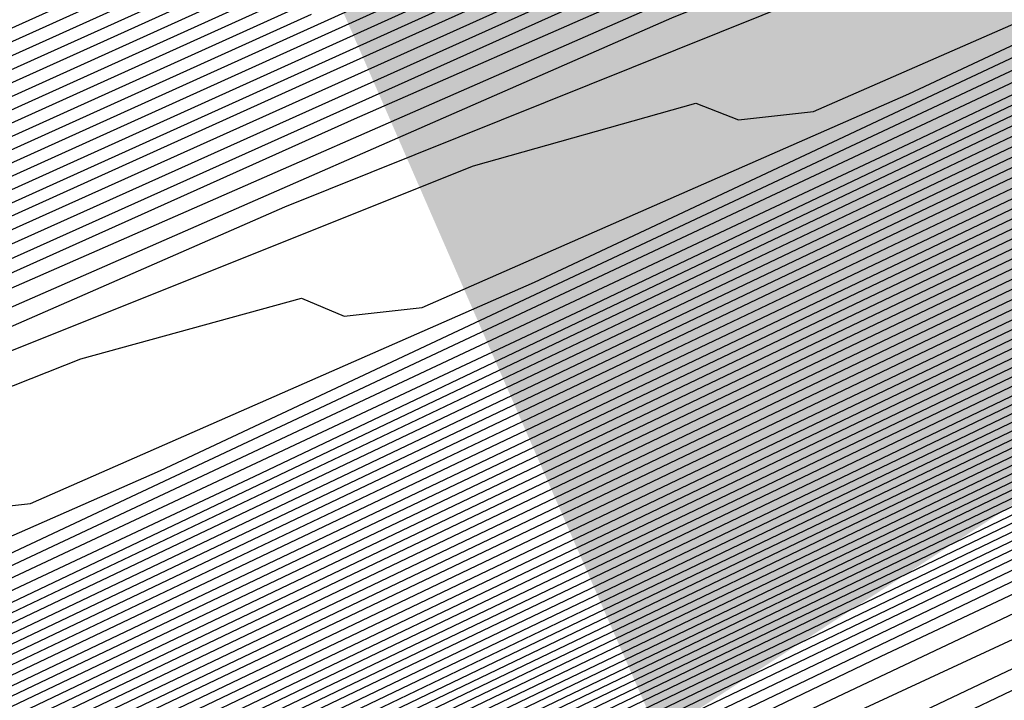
# Model space of a CAD drawing. Extents: x 3249832 to 3255657, y 13789405 to 13793316.
# Tile 258 of 656: x 3254692.67 to 3254694.57, y 13790577.78 to 13790579.09. Entities that reach past the tile are written whole.
import ezdxf

# ---------------------------------------------------------------- set-up
doc = ezdxf.new("R2010")
doc.units = 0
doc.header["$LTSCALE"] = 100
doc.header["$MEASUREMENT"] = 0
for name, color, linetype in [('GRATIO_CON', 10, 'CONTINUOUS'), ('GRATIO_ICON', 7, 'CONTINUOUS'), ('TARGETS_EAST', 7, 'CONTINUOUS')]:
    doc.layers.add(name, color=color, linetype=linetype)

# ---------------------------------------------------------------- blocks, each defined once
blk = doc.blocks.new('Gratio_032316_contours')
at = {"layer": 'GRATIO_CON', "color": 1, "linetype": 'Continuous', "flags": 128}
for points in [[(3254651.3, 13790557.2133), (3254654.8403, 13790558.872), (3254660.0158, 13790561.3394), (3254666.6901, 13790564.5414), (3254674.4997, 13790568.2945), (3254682.1743, 13790571.9781), (3254688.2171, 13790574.8626), (3254691.6904, 13790576.4929), (3254693.8947, 13790577.5121), (3254696.69, 13790578.8381), (3254701.3532, 13790581.1008), (3254706.8296, 13790583.7776), (3254711.4814, 13790586.0581), (3254714.0805, 13790587.3339), (3254715.0382, 13790587.8051), (3254715.1756, 13790587.8741), (3254715.5248, 13790588.0517), (3254717.9631, 13790589.2831), (3254724.5788, 13790592.6221), (3254736.4608, 13790598.6182), (3254750.699, 13790605.8039), (3254763.3837, 13790612.2073), (3254771.5159, 13790616.3175)], [(3254652.1439, 13790557.6356), (3254655.7986, 13790559.3495), (3254661.1417, 13790561.8975), (3254668.0321, 13790565.2032), (3254676.0946, 13790569.078), (3254684.0173, 13790572.8819), (3254690.2542, 13790575.8622), (3254693.8193, 13790577.5407), (3254695.9661, 13790578.5364), (3254698.5083, 13790579.7426), (3254702.7112, 13790581.7819), (3254707.647, 13790584.1944), (3254711.8396, 13790586.2498), (3254714.1821, 13790587.3996), (3254715.0454, 13790587.8244), (3254715.1692, 13790587.8867), (3254715.5119, 13790588.061), (3254717.9042, 13790589.2693), (3254724.3952, 13790592.5454), (3254736.0554, 13790598.4297), (3254750.0411, 13790605.488), (3254762.53, 13790611.7927), (3254770.5866, 13790615.8649), (3254774.8217, 13790618.021)], [(3254692.2914, 13790576.8618), (3254695.9482, 13790578.5886), (3254698.0375, 13790579.5607), (3254700.3267, 13790580.647), (3254704.0693, 13790582.4629), (3254708.4644, 13790584.6112), (3254712.1978, 13790586.4415), (3254714.2838, 13790587.4654), (3254715.0525, 13790587.8436), (3254715.1628, 13790587.899), (3254715.1638, 13790587.9005), (3254715.1651, 13790587.902), (3254715.1662, 13790587.9033), (3254715.5018, 13790588.0733), (3254717.8471, 13790589.2573), (3254724.2124, 13790592.4695), (3254735.6502, 13790598.2414), (3254749.3832, 13790605.1722), (3254761.6763, 13790611.3781), (3254769.6572, 13790615.4123), (3254773.9041, 13790617.5743)], [(3254687.7034, 13790574.6894), (3254694.3286, 13790577.8614), (3254698.0771, 13790579.6365), (3254700.109, 13790580.5851), (3254702.1451, 13790581.5514), (3254705.4273, 13790583.144), (3254709.2818, 13790585.0281), (3254712.556, 13790586.6332), (3254714.3854, 13790587.5311), (3254715.0596, 13790587.8629), (3254715.1564, 13790587.9115), (3254715.1574, 13790587.913), (3254715.1587, 13790587.9145), (3254715.1597, 13790587.9158), (3254715.4888, 13790588.0826), (3254717.7882, 13790589.2435), (3254724.0287, 13790592.3929), (3254735.2448, 13790598.0529), (3254748.7253, 13790604.8563), (3254760.8226, 13790610.9635), (3254768.7279, 13790614.9597), (3254772.9866, 13790617.1276)], [(3254691.3894, 13790576.4969), (3254698.4029, 13790579.8606), (3254702.3349, 13790581.7322), (3254704.2518, 13790582.6337), (3254705.7818, 13790583.3603), (3254708.1433, 13790584.5061), (3254710.9167, 13790585.8617), (3254713.2724, 13790587.0166), (3254714.5887, 13790587.6627), (3254715.0738, 13790587.9014), (3254715.1436, 13790587.9366), (3254715.1446, 13790587.938), (3254715.1458, 13790587.9395), (3254715.1469, 13790587.941), (3254715.4628, 13790588.1013), (3254717.6703, 13790589.2159), (3254723.6614, 13790592.2395), (3254734.4339, 13790597.6758), (3254747.4094, 13790604.2245), (3254759.1152, 13790610.1344), (3254766.8692, 13790614.0544), (3254771.1515, 13790616.2343)], [(3254684.0695, 13790572.9958), (3254693.2324, 13790577.4007), (3254700.4401, 13790580.8601), (3254704.4638, 13790582.78), (3254706.3233, 13790583.658), (3254707.6001, 13790584.2647), (3254709.5014, 13790585.1872), (3254711.7343, 13790586.2788), (3254713.6314, 13790587.2092), (3254714.6921, 13790587.7304), (3254715.0837, 13790587.9238), (3254715.1405, 13790587.9531), (3254715.4499, 13790588.1105), (3254717.6114, 13790589.2021), (3254723.4777, 13790592.1629), (3254734.0285, 13790597.4873), (3254746.7515, 13790603.9086), (3254758.2615, 13790609.7198), (3254765.9399, 13790613.6018), (3254770.2339, 13790615.7876), (3254772.3576, 13790616.8983)], [(3254685.6645, 13790573.7793), (3254695.0754, 13790578.3044), (3254702.4773, 13790581.8597), (3254706.5928, 13790583.8279), (3254708.3947, 13790584.6823), (3254709.4185, 13790585.1691), (3254710.8594, 13790585.8683), (3254712.5517, 13790586.6956), (3254713.9896, 13790587.4009), (3254714.7937, 13790587.7962), (3254715.0908, 13790587.9432), (3254715.1341, 13790587.9658), (3254715.4369, 13790588.1198), (3254717.5524, 13790589.1883), (3254723.294, 13790592.0862), (3254733.6231, 13790597.2988), (3254746.0936, 13790603.5927), (3254757.4078, 13790609.3052), (3254765.0105, 13790613.1491), (3254769.3164, 13790615.3409), (3254771.4825, 13790616.4728)], [(3254687.2595, 13790574.5629), (3254696.9184, 13790579.2082), (3254704.5144, 13790582.8593), (3254708.7217, 13790584.8757), (3254710.4661, 13790585.7067), (3254711.2369, 13790586.0736), (3254712.2174, 13790586.5494), (3254713.3691, 13790587.1124), (3254714.3478, 13790587.5926), (3254714.8953, 13790587.862), (3254715.0978, 13790587.9625), (3254715.1276, 13790587.9785), (3254715.4239, 13790588.1292), (3254717.4935, 13790589.1745), (3254723.1104, 13790592.0095), (3254733.2176, 13790597.1102), (3254745.4357, 13790603.2768), (3254756.5541, 13790608.8906), (3254764.0812, 13790612.6965), (3254768.3988, 13790614.8943), (3254770.6075, 13790616.0472), (3254771.7108, 13790616.6657)], [(3254690.4495, 13790576.13), (3254700.6044, 13790581.0157), (3254708.5888, 13790584.8585), (3254712.9795, 13790586.9715), (3254714.609, 13790587.7553), (3254714.8736, 13790587.8824), (3254714.9335, 13790587.9115), (3254715.004, 13790587.9462), (3254715.0642, 13790587.9761), (3254715.0986, 13790587.9937), (3254715.112, 13790588.0013), (3254715.1148, 13790588.0038), (3254715.3979, 13790588.1479), (3254717.3756, 13790589.147), (3254722.743, 13790591.8562), (3254732.4068, 13790596.7332), (3254744.1198, 13790602.645), (3254754.8468, 13790608.0614), (3254762.2225, 13790611.7913), (3254766.5637, 13790614.0009), (3254768.8573, 13790615.1961), (3254770.0169, 13790615.8415), (3254770.6619, 13790616.237), (3254771.3382, 13790616.6417)], [(3254691.3246, 13790576.5671), (3254701.2561, 13790581.3455), (3254709.0349, 13790585.09), (3254713.3077, 13790587.1475), (3254714.8826, 13790587.9066), (3254715.1084, 13790588.0164), (3254715.3849, 13790588.1572), (3254717.3167, 13790589.1332), (3254722.5594, 13790591.7795), (3254732.0013, 13790596.5446), (3254743.4619, 13790602.3291), (3254753.9931, 13790607.6468), (3254761.2932, 13790611.3386), (3254765.6461, 13790613.5543), (3254767.9823, 13790614.7706), (3254769.17, 13790615.4294), (3254769.8305, 13790615.8319), (3254770.5233, 13790616.2441), (3254771.6468, 13790616.8582)], [(3254692.0922, 13790576.9523), (3254701.7295, 13790581.5891), (3254709.2424, 13790585.2057), (3254713.3647, 13790587.1907), (3254714.8842, 13790587.9231), (3254715.102, 13790588.0291), (3254715.3719, 13790588.1666), (3254717.2577, 13790589.1194), (3254722.3757, 13790591.7029), (3254731.5959, 13790596.3561), (3254742.804, 13790602.0133), (3254753.1394, 13790607.2322), (3254760.3638, 13790610.886), (3254764.7286, 13790613.1076), (3254767.1072, 13790614.345), (3254768.3231, 13790615.0173), (3254768.9992, 13790615.4268), (3254769.7083, 13790615.8466), (3254770.8588, 13790616.474), (3254772.2008, 13790617.2017)], [(3254683.086, 13790572.6396), (3254692.8597, 13790577.3375), (3254702.2029, 13790581.8327), (3254709.4499, 13790585.3213), (3254713.4218, 13790587.234), (3254714.8858, 13790587.9396), (3254715.0956, 13790588.0417), (3254715.359, 13790588.1759), (3254717.1988, 13790589.1056), (3254722.192, 13790591.6262), (3254731.1905, 13790596.1676), (3254742.1461, 13790601.6974), (3254752.2857, 13790606.8176), (3254759.4345, 13790610.4334), (3254763.811, 13790612.6609), (3254766.2321, 13790613.9195), (3254767.4761, 13790614.6052), (3254768.1678, 13790615.0216), (3254768.8934, 13790615.4491), (3254770.0708, 13790616.0899), (3254771.4446, 13790616.8335)], [(3254685.0376, 13790573.6106), (3254694.3948, 13790578.1075), (3254703.1496, 13790582.3192), (3254709.8648, 13790585.5517), (3254713.5359, 13790587.3196), (3254714.8889, 13790587.9721), (3254715.0828, 13790588.0668), (3254715.333, 13790588.1946), (3254717.0809, 13790589.0781), (3254721.8247, 13790591.4729), (3254730.3796, 13790595.7905), (3254740.8302, 13790601.0656), (3254750.5783, 13790605.9885), (3254757.5758, 13790609.5281), (3254761.9759, 13790611.7676), (3254764.482, 13790613.0684), (3254765.7823, 13790613.781), (3254766.5051, 13790614.2114), (3254767.2635, 13790614.6541), (3254768.4947, 13790615.3216), (3254769.9322, 13790616.0971), (3254771.1334, 13790616.7816)], [(3254686.0134, 13790574.0961), (3254695.1623, 13790578.4926), (3254703.623, 13790582.5627), (3254710.0723, 13790585.6672), (3254713.5929, 13790587.3627), (3254714.8905, 13790587.9885), (3254715.0765, 13790588.0794), (3254715.32, 13790588.2039), (3254717.022, 13790589.0643), (3254721.641, 13790591.3962), (3254729.9742, 13790595.602), (3254740.1723, 13790600.7497), (3254749.7246, 13790605.5739), (3254756.6465, 13790609.0755), (3254761.0584, 13790611.3209), (3254763.6069, 13790612.6429), (3254764.9354, 13790613.3689), (3254765.6738, 13790613.8062), (3254766.4486, 13790614.2565), (3254767.7067, 13790614.9375), (3254769.176, 13790615.729), (3254770.4045, 13790616.4267), (3254771.0551, 13790616.8757), (3254771.2495, 13790617.1191)], [(3254686.9892, 13790574.5817), (3254695.9299, 13790578.8778), (3254704.0964, 13790582.8062), (3254710.2798, 13790585.7827), (3254713.65, 13790587.4058), (3254714.8921, 13790588.0049), (3254715.0701, 13790588.092), (3254715.307, 13790588.2133), (3254716.963, 13790589.0505), (3254721.4573, 13790591.3195), (3254729.5688, 13790595.4135), (3254739.5144, 13790600.4338), (3254748.8709, 13790605.1593)], [(3254687.965, 13790575.0672), (3254696.6974, 13790579.2629), (3254704.5698, 13790583.0496), (3254710.4873, 13790585.8981), (3254713.707, 13790587.4489), (3254714.8937, 13790588.0213), (3254715.0637, 13790588.1046), (3254715.2941, 13790588.2226), (3254716.9041, 13790589.0367), (3254721.2737, 13790591.2429), (3254729.1633, 13790595.2249), (3254738.8565, 13790600.1179), (3254748.0172, 13790604.7447)], [(3254689.9166, 13790576.0383), (3254698.2325, 13790580.0332), (3254705.5166, 13790583.5369), (3254710.9023, 13790586.1303), (3254714.0382, 13790587.647), (3254716.632, 13790588.9334), (3254720.906, 13790591.0888), (3254728.3524, 13790594.8476), (3254737.5406, 13790599.4861), (3254746.3098, 13790603.9155)], [(3254690.8924, 13790576.5238), (3254699.0001, 13790580.4183), (3254705.9899, 13790583.7804), (3254711.1098, 13790586.2458), (3254714.0887, 13790587.6869), (3254716.581, 13790588.9235), (3254720.7224, 13790591.0121), (3254727.947, 13790594.6591), (3254736.8827, 13790599.1702), (3254745.4561, 13790603.5009)], [(3254691.8683, 13790577.0094), (3254699.7676, 13790580.8035), (3254706.4633, 13790584.0239), (3254711.3173, 13790586.3613), (3254714.1392, 13790587.7268), (3254716.5301, 13790588.9136), (3254720.5388, 13790590.9355), (3254727.5416, 13790594.4706), (3254736.2248, 13790598.8543), (3254744.6024, 13790603.0863), (3254751.0704, 13790606.3597)], [(3254684.5147, 13790573.5023), (3254692.8441, 13790577.4949), (3254700.5352, 13790581.1886), (3254706.9367, 13790584.2674), (3254711.5248, 13790586.4768), (3254714.1897, 13790587.7666), (3254716.4792, 13790588.9036), (3254720.3552, 13790590.8588), (3254727.1361, 13790594.2821), (3254735.5669, 13790598.5384), (3254743.7487, 13790602.6718), (3254750.1411, 13790605.9071)], [(3254686.5494, 13790574.5139), (3254694.7957, 13790578.466), (3254702.0703, 13790581.9589), (3254707.8835, 13790584.7544), (3254711.9397, 13790586.7079), (3254714.2907, 13790587.8464), (3254716.3774, 13790588.8837), (3254719.9879, 13790590.7055), (3254726.3253, 13790593.905), (3254734.251, 13790597.9066), (3254742.0413, 13790601.8426), (3254748.2824, 13790605.0018)], [(3254687.5668, 13790575.0197), (3254695.7715, 13790578.9516), (3254702.8378, 13790582.344), (3254708.3569, 13790584.9979), (3254712.1472, 13790586.8234), (3254714.3412, 13790587.8862), (3254716.3265, 13790588.8738), (3254719.8043, 13790590.6289), (3254725.9199, 13790593.7165), (3254733.5931, 13790597.5908), (3254741.1877, 13790601.428), (3254747.3531, 13790604.5492)], [(3254688.5842, 13790575.5255), (3254696.7473, 13790579.4371), (3254703.6054, 13790582.7292), (3254708.8303, 13790585.2414), (3254712.3547, 13790586.9389), (3254714.3917, 13790587.9261), (3254716.2755, 13790588.8639), (3254719.6207, 13790590.5522), (3254725.5145, 13790593.528), (3254732.9352, 13790597.2749), (3254740.334, 13790601.0134), (3254746.4237, 13790604.0966)], [(3254689.6015, 13790576.0313), (3254697.7231, 13790579.9226), (3254704.3729, 13790583.1143), (3254709.3036, 13790585.4849), (3254712.5622, 13790587.0544), (3254714.4422, 13790587.966), (3254716.2246, 13790588.8539), (3254719.4371, 13790590.4756), (3254725.1091, 13790593.3394), (3254732.2773, 13790596.959), (3254739.4803, 13790600.5988), (3254745.4944, 13790603.644)], [(3254691.6363, 13790577.0429), (3254699.6748, 13790580.8937), (3254705.908, 13790583.8846), (3254710.2504, 13790585.9718), (3254712.9771, 13790587.2855), (3254714.5432, 13790588.0457), (3254716.1228, 13790588.834), (3254719.0698, 13790590.3223), (3254724.2982, 13790592.9624), (3254730.9614, 13790596.3272), (3254737.7729, 13790599.7696), (3254743.6357, 13790602.7387), (3254748.2126, 13790605.0675)], [(3254692.6536, 13790577.5487), (3254700.6506, 13790581.3793), (3254706.6756, 13790584.2697), (3254710.7238, 13790586.2153), (3254713.1846, 13790587.401), (3254714.5937, 13790588.0856), (3254716.0719, 13790588.8241), (3254718.8862, 13790590.2456), (3254723.8928, 13790592.7739), (3254730.3035, 13790596.0113), (3254736.9192, 13790599.355), (3254742.7064, 13790602.2861), (3254747.295, 13790604.6208)], [(3254685.2107, 13790574.0117), (3254693.671, 13790578.0546), (3254701.6264, 13790581.8648), (3254707.4431, 13790584.6548), (3254711.1972, 13790586.4588), (3254713.3921, 13790587.5165), (3254714.6442, 13790588.1255), (3254716.0209, 13790588.8142), (3254718.7026, 13790590.169), (3254723.4874, 13790592.5853), (3254729.6456, 13790595.6954), (3254736.0655, 13790598.9404), (3254741.777, 13790601.8334), (3254746.3775, 13790604.1742)], [(3254686.1555, 13790574.4828), (3254694.6884, 13790578.5604), (3254702.6022, 13790582.3504), (3254708.2106, 13790585.04), (3254711.6706, 13790586.7023), (3254713.5996, 13790587.6321), (3254714.6947, 13790588.1653), (3254715.97, 13790588.8042), (3254718.519, 13790590.0923), (3254723.082, 13790592.3968), (3254728.9877, 13790595.3795), (3254735.2118, 13790598.5259), (3254740.8477, 13790601.3808), (3254745.4599, 13790603.7275)], [(3254688.0451, 13790575.4249), (3254696.7231, 13790579.572), (3254704.5538, 13790583.3214), (3254709.7457, 13790585.8102), (3254712.6173, 13790587.189), (3254714.0145, 13790587.8622), (3254714.6772, 13790588.1834), (3254714.921, 13790588.3035), (3254714.9555, 13790588.3228), (3254715.0737, 13790588.3847), (3254715.9023, 13790588.8045), (3254718.1514, 13790589.9405), (3254722.271, 13790592.0202), (3254727.6719, 13790594.7478), (3254733.5044, 13790597.6967), (3254738.989, 13790600.4756), (3254743.6248, 13790602.8341), (3254746.9805, 13790604.5574)], [(3254688.9898, 13790575.8959), (3254697.7405, 13790580.0778), (3254705.5297, 13790583.8072), (3254710.5133, 13790586.1957), (3254713.0907, 13790587.4331), (3254714.222, 13790587.9784), (3254714.7343, 13790588.2272), (3254714.9226, 13790588.3206), (3254714.9492, 13790588.336), (3254715.0608, 13790588.3945), (3254715.8434, 13790588.791), (3254717.9677, 13790589.864), (3254721.8656, 13790591.8317), (3254727.0139, 13790594.4319), (3254732.6507, 13790597.2821), (3254738.0597, 13790600.0229), (3254742.7072, 13790602.3875), (3254746.1055, 13790604.1319)], [(3254689.9346, 13790576.367), (3254698.7579, 13790580.5836), (3254706.5055, 13790584.2927), (3254711.2809, 13790586.5807), (3254713.5641, 13790587.6764), (3254714.4295, 13790588.0938), (3254714.7913, 13790588.2703), (3254714.9242, 13790588.3372), (3254714.9428, 13790588.3489), (3254715.0479, 13790588.4041), (3254715.7845, 13790588.7774), (3254717.7841, 13790589.7874), (3254721.4602, 13790591.6432), (3254726.356, 13790594.116), (3254731.797, 13790596.8675), (3254737.1303, 13790599.5703), (3254741.7897, 13790601.9408), (3254745.2304, 13790603.7063)], [(3254690.8794, 13790576.838), (3254699.7752, 13790581.0894), (3254707.4813, 13790584.7781), (3254712.0484, 13790586.9658), (3254714.0375, 13790587.9198), (3254714.637, 13790588.2092), (3254714.8484, 13790588.3135), (3254714.9258, 13790588.3538), (3254714.9365, 13790588.3618), (3254715.0349, 13790588.4138), (3254715.7256, 13790588.7638), (3254717.6004, 13790589.7108), (3254721.0548, 13790591.4547), (3254725.6981, 13790593.8001), (3254730.9433, 13790596.4529), (3254736.201, 13790599.1177), (3254740.8721, 13790601.4941), (3254744.3553, 13790603.2808), (3254746.3031, 13790604.3029)], [(3254692.4887, 13790577.6457), (3254701.3754, 13790581.893), (3254708.9279, 13790585.5089), (3254713.1479, 13790587.5316), (3254714.7022, 13790588.2788), (3254714.9237, 13790588.3879), (3254715.009, 13790588.4331), (3254715.6077, 13790588.7367), (3254717.2331, 13790589.5577), (3254720.2439, 13790591.0777), (3254724.3823, 13790593.1684), (3254729.2359, 13790595.6237), (3254734.3423, 13790598.2124), (3254739.037, 13790600.6008), (3254742.6052, 13790602.4297), (3254744.6092, 13790603.4787), (3254745.7211, 13790604.0829)], [(3254685.5623, 13790574.3682), (3254692.9579, 13790577.8894), (3254701.6558, 13790582.0461), (3254709.0481, 13790585.5838), (3254713.1792, 13790587.561), (3254714.7014, 13790588.2896), (3254714.9188, 13790588.3948), (3254714.9975, 13790588.4372), (3254715.5498, 13790588.7195), (3254717.0499, 13790589.4795), (3254719.8386, 13790590.8887), (3254723.7244, 13790592.8524), (3254728.3822, 13790595.2091), (3254733.413, 13790597.7598), (3254738.1195, 13790600.1541), (3254741.7301, 13790602.0041), (3254743.7623, 13790603.0666), (3254744.8898, 13790603.6778)], [(3254686.1924, 13790574.6882), (3254693.4274, 13790578.1329), (3254701.9363, 13790582.1993), (3254709.1682, 13790585.6599), (3254713.2098, 13790587.5938), (3254714.6992, 13790588.3063), (3254714.9121, 13790588.4088), (3254714.9844, 13790588.4475), (3254715.4908, 13790588.7062), (3254716.8662, 13790589.403), (3254719.4332, 13790590.7003), (3254723.0664, 13790592.5365), (3254727.5286, 13790594.7946), (3254732.4837, 13790597.3072), (3254737.2019, 13790599.7074), (3254740.855, 13790601.5786), (3254742.9154, 13790602.6545), (3254744.0584, 13790603.2727), (3254745.2603, 13790603.921)], [(3254686.8224, 13790575.0082), (3254693.8968, 13790578.3764), (3254702.2169, 13790582.3524), (3254709.2883, 13790585.736), (3254713.2404, 13790587.6267), (3254714.6969, 13790588.3229), (3254714.9054, 13790588.4228), (3254714.9712, 13790588.4578), (3254715.4318, 13790588.693), (3254716.6825, 13790589.3266), (3254719.0277, 13790590.5118), (3254722.4085, 13790592.2206), (3254726.6749, 13790594.38), (3254731.5543, 13790596.8545), (3254736.2844, 13790599.2608), (3254739.9799, 13790601.153), (3254742.0685, 13790602.2424), (3254743.2271, 13790602.8675), (3254744.4453, 13790603.5235), (3254746.4302, 13790604.5655)], [(3254688.0825, 13790575.6481), (3254694.8356, 13790578.8633), (3254702.778, 13790582.6587), (3254709.5285, 13790585.8883), (3254713.3016, 13790587.6925), (3254714.6925, 13790588.3563), (3254714.8919, 13790588.4508), (3254714.9449, 13790588.4784), (3254715.3138, 13790588.6665), (3254716.3151, 13790589.1737), (3254718.2169, 13790590.1349), (3254721.0927, 13790591.5889), (3254724.9675, 13790593.5508), (3254729.6956, 13790595.9493), (3254734.4493, 13790598.3674), (3254738.2298, 13790600.3019), (3254740.3746, 13790601.4183), (3254741.5643, 13790602.0572), (3254742.8154, 13790602.7285), (3254744.8542, 13790603.7972)], [(3254688.7126, 13790575.9681), (3254695.3051, 13790579.1068), (3254703.0585, 13790582.8118), (3254709.6486, 13790585.9644), (3254713.3321, 13790587.7254), (3254714.6902, 13790588.373), (3254714.8852, 13790588.4648), (3254714.9318, 13790588.4887), (3254715.2548, 13790588.6532), (3254716.1314, 13790589.0973), (3254717.8114, 13790589.9464), (3254720.4348, 13790591.273), (3254724.1138, 13790593.1362), (3254728.7663, 13790595.4966), (3254733.5317, 13790597.9207), (3254737.3547, 13790599.8764), (3254739.5277, 13790601.0062), (3254740.733, 13790601.6521), (3254742.0005, 13790602.331), (3254744.0662, 13790603.4131), (3254746.4898, 13790604.6831)], [(3254689.3426, 13790576.2881), (3254695.7745, 13790579.3503), (3254703.3391, 13790582.965), (3254709.7687, 13790586.0406), (3254713.3627, 13790587.7583), (3254714.688, 13790588.3896), (3254714.8784, 13790588.4788), (3254714.9186, 13790588.4989), (3254715.1958, 13790588.64), (3254715.9477, 13790589.0209), (3254717.406, 13790589.758), (3254719.7768, 13790590.9571), (3254723.2601, 13790592.7216), (3254727.837, 13790595.044), (3254732.6141, 13790597.4741), (3254736.4797, 13790599.4508), (3254738.6808, 13790600.5941), (3254739.9016, 13790601.247), (3254741.1856, 13790601.9335), (3254743.2781, 13790603.029), (3254745.7336, 13790604.3149)], [(3254689.9727, 13790576.6081), (3254696.2439, 13790579.5938), (3254703.6196, 13790583.1181), (3254709.8888, 13790586.1167), (3254713.3933, 13790587.7912), (3254714.6858, 13790588.4063), (3254714.8717, 13790588.4927), (3254714.9055, 13790588.5092), (3254715.1367, 13790588.6267), (3254715.764, 13790588.9444), (3254717.0006, 13790589.5695), (3254719.1189, 13790590.6412), (3254722.4064, 13790592.307), (3254726.9076, 13790594.5914), (3254731.6966, 13790597.0274), (3254735.6046, 13790599.0253), (3254737.8339, 13790600.182), (3254739.0703, 13790600.8418), (3254740.3706, 13790601.5359), (3254742.4901, 13790602.6448), (3254744.9774, 13790603.9467)], [(3254691.2328, 13790577.248), (3254697.1828, 13790580.0808), (3254704.1807, 13790583.4244), (3254710.129, 13790586.269), (3254713.4545, 13790587.8569), (3254714.6813, 13790588.4397), (3254714.8582, 13790588.5207), (3254714.8792, 13790588.5298), (3254715.0187, 13790588.6002), (3254715.3966, 13790588.7916), (3254716.1897, 13790589.1926), (3254717.8031, 13790590.0095), (3254720.699, 13790591.4778), (3254725.0489, 13790593.6861), (3254729.8615, 13790596.1341), (3254733.8544, 13790598.1742), (3254736.14, 13790599.3578), (3254737.4076, 13790600.0316), (3254738.7408, 13790600.7409), (3254740.9141, 13790601.8765), (3254743.4649, 13790603.2103), (3254745.6215, 13790604.3595)], [(3254691.8629, 13790577.568), (3254697.6522, 13790580.3243), (3254704.4611, 13790583.5777), (3254710.2485, 13790586.3458), (3254713.4835, 13790587.8913), (3254714.6768, 13790588.4585), (3254714.8489, 13790588.537), (3254714.8506, 13790588.5348), (3254714.8518, 13790588.5334), (3254714.8527, 13790588.5327), (3254714.8664, 13790588.5395), (3254714.9598, 13790588.5869), (3254715.2129, 13790588.7152), (3254715.7842, 13790589.0041), (3254717.1452, 13790589.6936), (3254719.8453, 13790591.0632), (3254724.1196, 13790593.2335), (3254728.9439, 13790595.6874)], [(3254692.4929, 13790577.888), (3254698.1216, 13790580.5678), (3254704.7416, 13790583.7309), (3254710.3685, 13790586.422), (3254713.514, 13790587.9243), (3254714.6743, 13790588.4754), (3254714.8419, 13790588.5514), (3254714.8437, 13790588.549), (3254714.8451, 13790588.5474), (3254714.846, 13790588.5466), (3254714.8533, 13790588.5497), (3254714.9007, 13790588.5737), (3254715.0292, 13790588.6387), (3254715.3788, 13790588.8157), (3254716.4872, 13790589.3777), (3254718.9916, 13790590.6487), (3254723.1903, 13790592.7809), (3254728.0264, 13790595.2407)], [(3254690.0632, 13790576.7709), (3254693.123, 13790578.2079), (3254698.591, 13790580.8113), (3254705.0221, 13790583.884), (3254710.4885, 13790586.4982), (3254713.5444, 13790587.9574), (3254714.6719, 13790588.4924), (3254714.8349, 13790588.5658), (3254714.9582, 13790588.6248), (3254715.8092, 13790589.0544), (3254718.1159, 13790590.2241), (3254722.2424, 13790592.3192), (3254727.097, 13790594.7881), (3254731.2239, 13790596.8948), (3254733.5977, 13790598.1207), (3254734.9133, 13790598.8161), (3254736.296, 13790599.5483), (3254738.55, 13790600.7241), (3254741.1963, 13790602.1057), (3254743.4348, 13790603.2948), (3254744.6662, 13790603.9913), (3254745.0955, 13790604.2901)], [(3254691.5031, 13790577.4953), (3254694.3831, 13790578.8479), (3254699.5299, 13790581.2982), (3254705.5832, 13790584.1904), (3254710.7286, 13790586.6506), (3254713.6053, 13790588.0234), (3254714.6669, 13790588.5263), (3254714.8207, 13790588.5949), (3254714.8226, 13790588.5922), (3254714.824, 13790588.5906), (3254714.8248, 13790588.5899), (3254714.9363, 13790588.6462), (3254715.7142, 13790589.0415), (3254717.8254, 13790590.114), (3254721.6036, 13790592.0332), (3254726.0488, 13790594.2943), (3254729.8279, 13790596.2235)], [(3254692.223, 13790577.8575), (3254695.0131, 13790579.1679), (3254699.9993, 13790581.5417), (3254705.8637, 13790584.3435), (3254710.8487, 13790586.7268), (3254713.6358, 13790588.0564), (3254714.6644, 13790588.5433), (3254714.8135, 13790588.6094), (3254714.8155, 13790588.6067), (3254714.8167, 13790588.6052), (3254714.8175, 13790588.6047), (3254714.9237, 13790588.6587), (3254715.6658, 13790589.036), (3254717.6798, 13790590.0593), (3254721.2841, 13790591.8904), (3254725.5247, 13790594.0474), (3254729.1299, 13790595.8879)], [(3254691.9397, 13790577.7794), (3254692.9429, 13790578.2197), (3254695.6432, 13790579.4879), (3254700.4687, 13790581.7852), (3254706.1444, 13790584.4965), (3254710.9692, 13790586.8024), (3254713.6674, 13790588.0883), (3254714.6638, 13790588.5586), (3254714.8084, 13790588.6225), (3254714.9107, 13790588.672), (3254715.6173, 13790589.0306), (3254717.5342, 13790590.0047), (3254720.9645, 13790591.7475), (3254725.0006, 13790593.8006), (3254728.4319, 13790595.5522)], [(3254692.538, 13790578.1391), (3254692.693, 13790578.1563), (3254693.6629, 13790578.5819), (3254696.2732, 13790579.8078), (3254700.9381, 13790582.0287), (3254706.4249, 13790584.6497), (3254711.0892, 13790586.8787), (3254713.6977, 13790588.1215), (3254714.661, 13790588.5758), (3254714.801, 13790588.6374), (3254714.8981, 13790588.6844), (3254715.5689, 13790589.0251), (3254717.3886, 13790589.95), (3254720.645, 13790591.6047), (3254724.4765, 13790593.5537), (3254727.7338, 13790595.2166)], [(3254692.4376, 13790578.3629), (3254693.5455, 13790578.8053), (3254693.973, 13790578.9262), (3254694.0553, 13790578.894), (3254694.1997, 13790578.91), (3254695.1028, 13790579.3063), (3254697.5333, 13790580.4478), (3254701.877, 13790582.5157), (3254706.986, 13790584.9561), (3254711.3292, 13790587.0312), (3254713.7583, 13790588.1878), (3254714.6556, 13790588.6103), (3254714.7861, 13790588.6673), (3254714.873, 13790588.7094), (3254715.4721, 13790589.0141), (3254717.0973, 13790589.8407), (3254720.006, 13790591.3189), (3254723.4283, 13790593.06), (3254726.3378, 13790594.5453), (3254728.0364, 13790595.4225)], [(3254691.1475, 13790577.8377), (3254693.1821, 13790578.7265), (3254694.3011, 13790579.1761), (3254694.732, 13790579.3012), (3254694.814, 13790579.2715), (3254694.9531, 13790579.2868), (3254695.8227, 13790579.6685), (3254698.1634, 13790580.7678), (3254702.3464, 13790582.7592), (3254707.2665, 13790585.1092), (3254711.4492, 13790587.1075), (3254713.7886, 13790588.221), (3254714.6529, 13790588.6275), (3254714.7787, 13790588.6822), (3254714.8604, 13790588.7218), (3254715.4237, 13790589.0086), (3254716.9517, 13790589.786), (3254719.6864, 13790591.1761), (3254722.9042, 13790592.8131), (3254725.6398, 13790594.2097), (3254727.242, 13790595.0371)], [(3254691.8705, 13790578.1904), (3254693.9267, 13790579.0902), (3254695.0567, 13790579.5469), (3254695.491, 13790579.6762), (3254695.5727, 13790579.6489), (3254695.7064, 13790579.6637), (3254696.5427, 13790580.0307), (3254698.7935, 13790581.0877), (3254702.8158, 13790583.0027), (3254707.547, 13790585.2624), (3254711.5691, 13790587.1837), (3254713.8189, 13790588.2542), (3254714.6502, 13790588.6447), (3254714.7713, 13790588.6972), (3254714.8479, 13790588.7343), (3254715.3752, 13790589.003), (3254716.8061, 13790589.7314), (3254719.3669, 13790591.0332), (3254722.3801, 13790592.5662), (3254724.9418, 13790593.874), (3254726.4475, 13790594.6516), (3254727.4901, 13790595.1998)], [(3254692.5936, 13790578.5431), (3254694.6713, 13790579.4538), (3254695.8124, 13790579.9177), (3254696.25, 13790580.0512), (3254696.3314, 13790580.0263), (3254696.4597, 13790580.0405), (3254697.2626, 13790580.3929), (3254699.4235, 13790581.4077), (3254703.2852, 13790583.2462), (3254707.8275, 13790585.4156), (3254711.6891, 13790587.26), (3254713.8492, 13790588.2873), (3254714.6475, 13790588.662), (3254714.7639, 13790588.7121), (3254714.8353, 13790588.7468), (3254715.3268, 13790588.9975), (3254716.6604, 13790589.6767), (3254719.0474, 13790590.8904), (3254721.856, 13790592.3194), (3254724.2438, 13790593.5384), (3254725.6531, 13790594.2662), (3254726.6653, 13790594.798), (3254728.1466, 13790595.5731)], [(3254691.1894, 13790577.9695), (3254694.0397, 13790579.2485)], [(3254691.883, 13790578.3085), (3254694.7627, 13790579.6012)], [(3254692.5765, 13790578.6474), (3254695.4858, 13790579.954)], [(3254689.9338, 13790577.4794), (3254693.2701, 13790578.9864), (3254696.2088, 13790580.3067)], [(3254691.2536, 13790578.1267), (3254694.6573, 13790579.6642)], [(3254691.9135, 13790578.4503), (3254695.3508, 13790580.0032)], [(3254692.5734, 13790578.774), (3254696.0444, 13790580.3421)], [(3254689.692, 13790577.4982), (3254693.2333, 13790579.0977)], [(3254690.9437, 13790578.1147), (3254694.5531, 13790579.745)], [(3254691.5696, 13790578.4229), (3254695.213, 13790580.0687)], [(3254692.1954, 13790578.7312), (3254695.8729, 13790580.3923), (3254699.5123, 13790582.0369), (3254702.7163, 13790583.4811), (3254705.0951, 13790584.5448), (3254706.3911, 13790585.1091), (3254706.8758, 13790585.3014), (3254706.9529, 13790585.3105), (3254707.0065, 13790585.3164), (3254707.3418, 13790585.4636), (3254708.2443, 13790585.8874), (3254709.8571, 13790586.6552), (3254711.7541, 13790587.5612), (3254713.367, 13790588.3312), (3254714.2693, 13790588.7599), (3254714.6032, 13790588.9158), (3254714.6527, 13790588.936), (3254714.7384, 13790588.9781), (3254715.3273, 13790589.2809), (3254716.923, 13790590.1036), (3254719.7767, 13790591.5764), (3254723.1315, 13790593.3125), (3254725.9781, 13790594.796), (3254727.5602, 13790595.6396)], [(3254689.503, 13790577.5457), (3254692.8213, 13790579.0395), (3254696.5328, 13790580.716)], [(3254690.6939, 13790578.1345), (3254694.073, 13790579.656)], [(3254691.2894, 13790578.429), (3254694.6989, 13790579.9643)], [(3254691.8848, 13790578.7234), (3254695.3247, 13790580.2725)]]:
    blk.add_lwpolyline(points, dxfattribs=at)
at = {"layer": 'GRATIO_ICON', "color": 7, "linetype": 'Continuous', "flags": 128}
for points in [[(3254650.456, 13790556.7909), (3254653.8819, 13790558.3944), (3254658.8899, 13790560.7814), (3254665.348, 13790563.8795), (3254672.9047, 13790567.5109), (3254680.3313, 13790571.0744), (3254686.1799, 13790573.8631), (3254689.5614, 13790575.445), (3254691.8232, 13790576.4878), (3254694.8716, 13790577.9337), (3254699.9952, 13790580.4197), (3254706.0122, 13790583.3608), (3254711.1231, 13790585.8664), (3254713.9789, 13790587.2681), (3254715.0311, 13790587.7858), (3254715.182, 13790587.8615), (3254715.5378, 13790588.0424), (3254718.022, 13790589.2969), (3254724.7625, 13790592.6988), (3254736.8662, 13790598.8068), (3254751.3569, 13790606.1198), (3254764.2374, 13790612.6219), (3254772.4452, 13790616.7702)], [(3254689.5464, 13790575.5932), (3254696.3658, 13790578.861), (3254700.206, 13790580.6843), (3254702.1804, 13790581.6094), (3254703.9634, 13790582.4559), (3254706.7853, 13790583.8251), (3254710.0993, 13790585.4449), (3254712.9142, 13790586.8249), (3254714.487, 13790587.5969), (3254715.0667, 13790587.8821), (3254715.15, 13790587.924), (3254715.151, 13790587.9255), (3254715.1523, 13790587.927), (3254715.1533, 13790587.9284), (3254715.4758, 13790588.0919), (3254717.7293, 13790589.2297), (3254723.845, 13790592.3162), (3254734.8393, 13790597.8643), (3254748.0673, 13790604.5404), (3254759.9689, 13790610.549), (3254767.7985, 13790614.507), (3254772.069, 13790616.681)], [(3254688.8545, 13790575.3465), (3254698.7614, 13790580.112), (3254706.5516, 13790583.8589), (3254710.8506, 13790585.9236), (3254712.5376, 13790586.731), (3254713.0553, 13790586.9782), (3254713.5756, 13790587.2308), (3254714.1868, 13790587.5298), (3254714.7063, 13790587.7849), (3254714.9972, 13790587.9284), (3254715.1051, 13790587.9822), (3254715.1213, 13790587.9913), (3254715.4109, 13790588.1386), (3254717.4346, 13790589.1608), (3254722.9267, 13790591.9329), (3254732.8122, 13790596.9217), (3254744.7777, 13790602.9609), (3254755.7004, 13790608.476), (3254763.1518, 13790612.2439), (3254767.4812, 13790614.4476), (3254769.7324, 13790615.6217), (3254770.8638, 13790616.2536), (3254771.4933, 13790616.6422)], [(3254684.0618, 13790573.1252), (3254693.6273, 13790577.7228), (3254702.6763, 13790582.0764), (3254709.6574, 13790585.437), (3254713.4789, 13790587.2772), (3254714.8874, 13790587.9561), (3254715.0892, 13790588.0544), (3254715.346, 13790588.1853), (3254717.1399, 13790589.0918), (3254722.0083, 13790591.5495), (3254730.785, 13790595.979), (3254741.4882, 13790601.3815), (3254751.432, 13790606.4031), (3254758.5051, 13790609.9807), (3254762.8935, 13790612.2142), (3254765.357, 13790613.4939), (3254766.6292, 13790614.1931), (3254767.3365, 13790614.6165), (3254768.0785, 13790615.0516), (3254769.2828, 13790615.7057), (3254770.6884, 13790616.4653), (3254771.8624, 13790617.1365)], [(3254688.9408, 13790575.5527), (3254697.465, 13790579.6481), (3254705.0432, 13790583.2935), (3254710.6948, 13790586.0147), (3254713.9877, 13790587.6072), (3254716.6829, 13790588.9434), (3254721.0897, 13790591.1654), (3254728.7578, 13790595.0362), (3254738.1985, 13790599.802), (3254747.1635, 13790604.3301)], [(3254685.532, 13790574.0081), (3254693.8199, 13790577.9805), (3254701.3027, 13790581.5737), (3254707.4101, 13790584.5109), (3254711.7322, 13790586.5924), (3254714.2402, 13790587.8065), (3254716.4283, 13790588.8937), (3254720.1716, 13790590.7822), (3254726.7307, 13790594.0935), (3254734.909, 13790598.2225), (3254742.895, 13790602.2572), (3254749.2118, 13790605.4545)], [(3254690.6189, 13790576.5371), (3254698.699, 13790580.4082), (3254705.1405, 13790583.4994), (3254709.777, 13790585.7284), (3254712.7697, 13790587.17), (3254714.4927, 13790588.0059), (3254716.1737, 13790588.844), (3254719.2534, 13790590.3989), (3254724.7036, 13790593.1509), (3254731.6194, 13790596.6431), (3254738.6266, 13790600.1842), (3254744.5651, 13790603.1913), (3254749.1301, 13790605.5142)], [(3254687.1003, 13790574.9538), (3254695.7057, 13790579.0662), (3254703.578, 13790582.8359), (3254708.9782, 13790585.4251), (3254712.1439, 13790586.9455), (3254713.807, 13790587.7466), (3254714.6201, 13790588.1401), (3254714.9194, 13790588.2867), (3254714.9619, 13790588.3098), (3254715.0867, 13790588.3751), (3254715.9613, 13790588.8181), (3254718.335, 13790590.0171), (3254722.6765, 13790592.2087), (3254728.3298, 13790595.0637), (3254734.3581, 13790598.1113), (3254739.9184, 13790600.9282), (3254744.5424, 13790603.2808), (3254747.8556, 13790604.983)], [(3254691.8242, 13790577.3091), (3254700.7926, 13790581.5952), (3254708.4571, 13790585.2636), (3254712.8159, 13790587.3508), (3254714.5108, 13790588.1631), (3254714.8444, 13790588.3246), (3254714.9055, 13790588.3566), (3254714.9274, 13790588.3704), (3254714.9301, 13790588.3748), (3254715.022, 13790588.4234), (3254715.6667, 13790588.7503), (3254717.4167, 13790589.6343), (3254720.6493, 13790591.2662), (3254725.0402, 13790593.4842), (3254730.0896, 13790596.0383), (3254735.2717, 13790598.665), (3254739.9546, 13790601.0474), (3254743.4802, 13790602.8552), (3254745.4562, 13790603.8908)], [(3254687.4525, 13790575.3281), (3254694.3662, 13790578.6198), (3254702.4974, 13790582.5055), (3254709.4084, 13790585.8122), (3254713.271, 13790587.6596), (3254714.6947, 13790588.3396), (3254714.8986, 13790588.4368), (3254714.9581, 13790588.4681), (3254715.3728, 13790588.6797), (3254716.4988, 13790589.2502), (3254718.6223, 13790590.3233), (3254721.7506, 13790591.9048), (3254725.8212, 13790593.9654), (3254730.625, 13790596.4019), (3254735.3668, 13790598.8141), (3254739.1049, 13790600.7275), (3254741.2215, 13790601.8303), (3254742.3957, 13790602.4624), (3254743.6304, 13790603.126), (3254745.6422, 13790604.1814)], [(3254690.6028, 13790576.928), (3254696.7133, 13790579.8373), (3254703.9002, 13790583.2712), (3254710.0089, 13790586.1928), (3254713.4239, 13790587.8241), (3254714.6835, 13790588.423), (3254714.865, 13790588.5067), (3254714.8923, 13790588.5195), (3254715.0777, 13790588.6135), (3254715.5803, 13790588.868), (3254716.5951, 13790589.381), (3254718.461, 13790590.3253), (3254721.5527, 13790591.8924), (3254725.9783, 13790594.1388), (3254730.779, 13790596.5807), (3254734.7295, 13790598.5997), (3254736.9869, 13790599.7699), (3254738.2389, 13790600.4367), (3254739.5557, 13790601.1384), (3254741.7021, 13790602.2607), (3254744.2212, 13790603.5785), (3254746.3504, 13790604.7145)], [(3254690.7831, 13790577.1331), (3254693.753, 13790578.5279), (3254699.0604, 13790581.0548), (3254705.3027, 13790584.0372), (3254710.6086, 13790586.5744), (3254713.5749, 13790587.9904), (3254714.6694, 13790588.5093), (3254714.8278, 13790588.5804), (3254714.946, 13790588.6367), (3254715.7611, 13790589.0482), (3254717.9705, 13790590.1687), (3254721.923, 13790592.1758), (3254726.573, 13790594.5409), (3254730.5259, 13790596.559)], [(3254691.693, 13790577.9992), (3254692.7899, 13790578.4344), (3254693.2141, 13790578.5511), (3254693.2967, 13790578.5166), (3254693.4464, 13790578.5331), (3254694.3828, 13790578.9441), (3254696.9033, 13790580.1278), (3254701.4076, 13790582.2722), (3254706.7054, 13790584.8029), (3254711.2092, 13790586.9549), (3254713.728, 13790588.1546), (3254714.6583, 13790588.593), (3254714.7935, 13790588.6523), (3254714.8856, 13790588.6969), (3254715.5205, 13790589.0196), (3254717.2429, 13790589.8953), (3254720.3255, 13790591.4618), (3254723.9524, 13790593.3068), (3254727.0358, 13790594.881), (3254728.8309, 13790595.808)], [(3254690.4958, 13790577.6306), (3254693.3166, 13790578.8958), (3254695.4158, 13790579.8174), (3254696.568, 13790580.2885), (3254697.009, 13790580.4262), (3254697.09, 13790580.4038), (3254697.2131, 13790580.4174), (3254697.9825, 13790580.7551), (3254700.0536, 13790581.7277), (3254703.7547, 13790583.4897), (3254708.108, 13790585.5688), (3254711.8091, 13790587.3362), (3254713.8795, 13790588.3205), (3254714.6448, 13790588.6792), (3254714.7565, 13790588.7271), (3254714.8228, 13790588.7592), (3254715.2784, 13790588.992), (3254716.5148, 13790589.6221), (3254718.7279, 13790590.7475), (3254721.3319, 13790592.0725), (3254723.5457, 13790593.2027), (3254724.8586, 13790593.8807), (3254725.8405, 13790594.3962), (3254727.3317, 13790595.1756)], [(3254690.5937, 13790577.803), (3254693.9637, 13790579.3253)], [(3254690.3178, 13790577.8064), (3254693.8932, 13790579.4213)], [(3254690.0984, 13790577.8401), (3254693.4471, 13790579.3477)]]:
    blk.add_lwpolyline(points, dxfattribs=at)

msp = doc.modelspace()

# ---------------------------------------------------------------- linework, layer by layer
at = {"layer": 'TARGETS_EAST', "color": 1}
msp.add_solid([(3254691.2359, 13790583.821), (3254693.9013, 13790577.7103), (3254710.9006, 13790588.7617)], dxfattribs=at)

# ---------------------------------------------------------------- block references
at = {"layer": 'TARGETS_EAST'}
msp.add_blockref('Gratio_032316_contours', (0, 0), dxfattribs=at)

doc.saveas('drawing.dxf')
